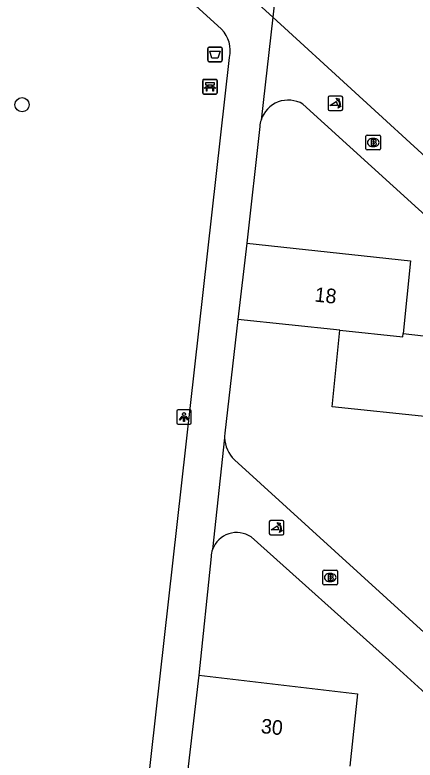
# Model space of a CAD drawing. Extents: x 162026 to 163499, y 387297 to 388169.
# Drawn here: x 162622.7 to 162650.2, y 387877.4 to 387928.6 of the extents above; entities that cross this region are included whole.
import ezdxf

# ---------------------------------------------------------------- set-up
doc = ezdxf.new("R2010")
doc.units = 0
for name, color, linetype in [('IMGEO_Afvalbak', 7, 'Continuous'), ('IMGEO_Bank', 7, 'Continuous'), ('IMGEO_Boom', 7, 'Continuous'), ('IMGEO_Brandkraan', 7, 'Continuous'), ('IMGEO_Groenvoorziening', 7, 'Continuous'), ('IMGEO_Lichtpunt', 7, 'Continuous'), ('IMGEO_Pand', 7, 'Continuous'), ('IMGEO_Pand_nummerreeks', 7, 'Continuous'), ('IMGEO_Poller', 7, 'Continuous'), ('IMGEO_Voetpad_open', 7, 'Continuous')]:
    doc.layers.add(name, color=color, linetype=linetype)

msp = doc.modelspace()

# ---------------------------------------------------------------- linework, layer by layer
at = {"layer": 'IMGEO_Afvalbak'}
for p, q in [((162635.935, 387925.484), (162635.935, 387926.284)), ((162635.935, 387926.284), (162635.935, 387925.484)), ((162636.035, 387926.384), (162636.825, 387926.384)), ((162636.825, 387926.384), (162636.035, 387926.384)), ((162636.925, 387926.284), (162636.925, 387925.484)), ((162636.925, 387925.484), (162636.925, 387926.284)), ((162636.825, 387925.384), (162636.035, 387925.384)), ((162636.035, 387925.384), (162636.825, 387925.384))]:
    msp.add_line(p, q, dxfattribs=at)
msp.add_lwpolyline([(162636.078, 387926.098), (162636.782, 387926.098), (162636.633, 387925.628), (162636.227, 387925.628), (162636.078, 387926.098)], dxfattribs=at)
for centre, start, end in [((162636.035, 387926.284), 90, 180), ((162636.035, 387926.284), 90, 180), ((162636.825, 387926.284), 0, 90), ((162636.825, 387926.284), 360, 90), ((162636.035, 387925.484), 180, 270), ((162636.035, 387925.484), 180, 270), ((162636.825, 387925.484), 270, 0), ((162636.825, 387925.484), 270, 0)]:
    msp.add_arc(centre, 0.1, start, end, dxfattribs=at)
at = {"layer": 'IMGEO_Bank'}
for p, q in [((162635.588, 387923.242), (162635.588, 387924.083)), ((162635.588, 387924.083), (162635.588, 387923.242)), ((162635.663, 387924.167), (162636.504, 387924.167)), ((162636.504, 387924.167), (162635.663, 387924.167)), ((162635.897, 387923.673), (162635.897, 387923.779)), ((162635.941, 387923.779), (162635.941, 387923.673)), ((162636.229, 387923.785), (162635.947, 387923.785)), ((162636.235, 387923.673), (162636.235, 387923.779)), ((162636.279, 387923.779), (162636.279, 387923.673)), ((162636.588, 387924.092), (162636.588, 387923.251)), ((162636.588, 387923.251), (162636.588, 387924.092)), ((162636.285, 387923.565), (162635.892, 387923.565)), ((162635.947, 387923.667), (162636.229, 387923.667)), ((162636.513, 387923.167), (162635.672, 387923.167)), ((162635.672, 387923.167), (162636.513, 387923.167))]:
    msp.add_line(p, q, dxfattribs=at)
for points in [[(162635.891, 387923.785), (162635.805, 387923.785), (162635.805, 387923.946), (162636.368, 387923.946), (162636.368, 387923.785), (162636.285, 387923.785)], [(162635.835, 387923.565), (162635.693, 387923.565), (162635.805, 387923.667), (162635.891, 387923.667)], [(162635.885, 387923.558), (162635.885, 387923.351), (162635.842, 387923.351), (162635.842, 387923.558)], [(162636.285, 387923.667), (162636.368, 387923.667), (162636.48, 387923.565), (162636.341, 387923.565)], [(162636.335, 387923.558), (162636.335, 387923.351), (162636.291, 387923.351), (162636.291, 387923.558)]]:
    msp.add_lwpolyline(points, dxfattribs=at)
for centre, radius, start, end in [((162635.666, 387924.089), 0.0779, 92.4484, 184.2845), ((162635.666, 387924.089), 0.0779, 92.4484, 184.2845), ((162635.89, 387923.778), 0.00671, 2.8957, 87.1043), ((162635.947, 387923.778), 0.00671, 92.8957, 177.1043), ((162636.229, 387923.778), 0.00671, 2.8957, 87.1043), ((162636.286, 387923.778), 0.00671, 92.8957, 177.1043), ((162636.51, 387924.089), 0.0779, 2.4484, 94.2845), ((162636.51, 387924.089), 0.0779, 2.4484, 94.2845), ((162635.666, 387923.245), 0.0779, 182.4484, 274.2845), ((162635.666, 387923.245), 0.0779, 182.4484, 274.2845), ((162635.835, 387923.558), 0.00671, 2.8957, 87.1043), ((162635.892, 387923.558), 0.00671, 92.8957, 177.1043), ((162635.89, 387923.674), 0.00671, 272.8957, 357.1043), ((162635.947, 387923.674), 0.00671, 182.8957, 267.1043), ((162636.229, 387923.674), 0.00671, 272.8957, 357.1043), ((162636.286, 387923.674), 0.00671, 182.8957, 267.1043), ((162636.284, 387923.558), 0.00671, 2.8957, 87.1043), ((162636.341, 387923.558), 0.00671, 92.8957, 177.1043), ((162636.51, 387923.245), 0.0779, 272.4484, 4.2845), ((162636.51, 387923.245), 0.0779, 272.4484, 4.2845)]:
    msp.add_arc(centre, radius, start, end, dxfattribs=at)
at = {"layer": 'IMGEO_Boom'}
msp.add_circle((162623.193, 387922.432), 0.489, dxfattribs=at)
at = {"layer": 'IMGEO_Brandkraan'}
for p, q in [((162646.794, 387919.413), (162646.794, 387920.265)), ((162646.869, 387920.339), (162647.721, 387920.339)), ((162647.795, 387920.265), (162647.795, 387919.413)), ((162647.282, 387920.119), (162647.307, 387920.119)), ((162647.721, 387919.339), (162646.869, 387919.339)), ((162647.305, 387919.559), (162647.28, 387919.559)), ((162643.917, 387890.476), (162644.769, 387890.476)), ((162643.842, 387889.55), (162643.842, 387890.402)), ((162644.33, 387890.256), (162644.355, 387890.256)), ((162644.843, 387890.402), (162644.843, 387889.55)), ((162644.769, 387889.476), (162643.917, 387889.476)), ((162644.353, 387889.696), (162644.328, 387889.696))]:
    msp.add_line(p, q, dxfattribs=at)
for points in [[(162646.794, 387919.413), (162646.794, 387920.265)], [(162646.869, 387920.339), (162647.721, 387920.339)], [(162647.795, 387920.265), (162647.795, 387919.413)], [(162647.142, 387920.039), (162647.142, 387919.639), (162647.355, 387919.639)], [(162647.373, 387920.039), (162647.142, 387920.039)], [(162647.321, 387919.958), (162647.267, 387919.958), (162647.267, 387919.882)], [(162647.267, 387919.882), (162647.32, 387919.882)], [(162647.329, 387919.806), (162647.267, 387919.806), (162647.267, 387919.725)], [(162647.267, 387919.725), (162647.329, 387919.725)], [(162647.721, 387919.339), (162646.869, 387919.339)], [(162643.917, 387890.476), (162644.769, 387890.476)], [(162643.842, 387889.55), (162643.842, 387890.402)], [(162644.19, 387890.176), (162644.19, 387889.776), (162644.403, 387889.776)], [(162644.421, 387890.176), (162644.19, 387890.176)], [(162644.369, 387890.095), (162644.315, 387890.095), (162644.315, 387890.019)], [(162644.315, 387890.019), (162644.368, 387890.019)], [(162644.843, 387890.402), (162644.843, 387889.55)], [(162644.769, 387889.476), (162643.917, 387889.476)], [(162644.377, 387889.943), (162644.315, 387889.943), (162644.315, 387889.862)], [(162644.315, 387889.862), (162644.377, 387889.862)]]:
    msp.add_lwpolyline(points, dxfattribs=at)
for centre, radius, start, end in [((162646.871, 387920.263), 0.0765, 91.552, 178.448), ((162646.871, 387920.263), 0.0765, 91.552, 178.448), ((162647.719, 387920.263), 0.0765, 1.552, 88.448), ((162647.719, 387920.263), 0.0765, 1.552, 88.448), ((162647.322, 387919.92), 0.0379, 267.8285, 90.9355), ((162647.33, 387919.765), 0.0404, 269.8759, 90.5077), ((162647.361, 387919.89), 0.251, 268.6676, 293.5347), ((162647.377, 387919.894), 0.145, 59.4692, 91.5367), ((162647.402, 387919.941), 0.0922, 285.5137, 58.1501), ((162647.407, 387919.749), 0.105, 301.3115, 78.989), ((162646.871, 387919.415), 0.0765, 181.552, 268.448), ((162646.871, 387919.415), 0.0765, 181.552, 268.448), ((162647.719, 387919.415), 0.0765, 271.552, 358.448), ((162647.719, 387919.415), 0.0765, 271.552, 358.448), ((162643.919, 387890.4), 0.0765, 91.552, 178.448), ((162643.919, 387890.4), 0.0765, 91.552, 178.448), ((162644.767, 387890.4), 0.0765, 1.552, 88.448), ((162644.767, 387890.4), 0.0765, 1.552, 88.448), ((162644.37, 387890.057), 0.0379, 267.8285, 90.9355), ((162644.425, 387890.031), 0.145, 59.4692, 91.5367), ((162644.45, 387890.078), 0.0922, 285.5137, 58.1501), ((162644.455, 387889.886), 0.105, 301.3115, 78.989), ((162643.919, 387889.552), 0.0765, 181.552, 268.448), ((162643.919, 387889.552), 0.0765, 181.552, 268.448), ((162644.378, 387889.902), 0.0404, 269.8759, 90.5077), ((162644.409, 387890.027), 0.251, 268.6676, 293.5347), ((162644.767, 387889.552), 0.0765, 271.552, 358.448), ((162644.767, 387889.552), 0.0765, 271.552, 358.448)]:
    msp.add_arc(centre, radius, start, end, dxfattribs=at)
for centre, major_axis, ratio, start_param, end_param in [((162647.281, 387919.839), (-0.387, 0.002), 0.722429, 4.712389, 7.853982), ((162647.306, 387919.839), (-0.39, 0.002), 0.717154, 1.570796, 4.712389), ((162644.329, 387889.976), (-0.387, 0.002), 0.722429, 4.712389, 7.853982), ((162644.354, 387889.976), (-0.39, 0.002), 0.717154, 1.570796, 4.712389)]:
    msp.add_ellipse(centre, major_axis=major_axis, ratio=ratio, start_param=start_param, end_param=end_param, dxfattribs=at)
at = {"layer": 'IMGEO_Groenvoorziening'}
msp.add_lwpolyline([(162641.235, 387935.972), (162640.412, 387928.431)], dxfattribs=at)
at = {"layer": 'IMGEO_Lichtpunt'}
for p, q in [((162633.807, 387901.395), (162633.807, 387900.588)), ((162633.807, 387901.395), (162633.807, 387900.588)), ((162634.709, 387901.49), (162633.901, 387901.49)), ((162634.709, 387901.49), (162633.901, 387901.49)), ((162634.803, 387900.588), (162634.803, 387901.395)), ((162634.803, 387900.588), (162634.803, 387901.395)), ((162633.901, 387900.494), (162634.709, 387900.494)), ((162633.901, 387900.494), (162634.709, 387900.494))]:
    msp.add_line(p, q, dxfattribs=at)
for points in [[(162634.181, 387901.059), (162634.22, 387901.031), (162634.032, 387900.769), (162633.994, 387900.796), (162634.181, 387901.059)], [(162634.283, 387901.011), (162634.33, 387901.011), (162634.33, 387900.689), (162634.283, 387900.689), (162634.283, 387901.011)], [(162634.393, 387901.031), (162634.431, 387901.058), (162634.618, 387900.796), (162634.579, 387900.768), (162634.393, 387901.031)]]:
    msp.add_lwpolyline(points, dxfattribs=at)
msp.add_circle((162634.306, 387901.193), 0.0994, dxfattribs=at)
for centre, start, end in [((162633.901, 387901.395), 90, 180), ((162633.901, 387901.395), 90, 180), ((162634.709, 387901.395), 0, 90), ((162634.709, 387901.395), 0, 90), ((162633.901, 387900.588), 180, 270), ((162633.901, 387900.588), 180, 270), ((162634.709, 387900.588), 270, 0), ((162634.709, 387900.588), 270, 360)]:
    msp.add_arc(centre, 0.0946, start, end, dxfattribs=at)
at = {"layer": 'IMGEO_Pand'}
for points in [[(162638.616, 387912.922), (162637.999, 387907.683)], [(162638.616, 387912.922), (162649.857, 387911.725), (162649.345, 387906.733)], [(162645.011, 387906.96), (162637.999, 387907.683)], [(162651.035, 387901.012), (162644.47, 387901.685), (162645.011, 387906.96)], [(162645.011, 387906.96), (162649.321, 387906.501), (162649.345, 387906.733)], [(162649.345, 387906.733), (162655.942, 387905.972), (162655.487, 387901.146)], [(162635.318, 387883.265), (162634.703, 387877.991), (162634.27, 387874.245)], [(162635.318, 387883.265), (162646.208, 387881.981), (162645.683, 387877.021)]]:
    msp.add_lwpolyline(points, dxfattribs=at)
at = {"layer": 'IMGEO_Poller'}
for p, q in [((162644.199, 387922.927), (162644.199, 387922.12)), ((162644.199, 387922.927), (162644.199, 387922.12)), ((162645.101, 387923.022), (162644.293, 387923.022)), ((162645.101, 387923.022), (162644.293, 387923.022)), ((162645.195, 387922.12), (162645.195, 387922.927)), ((162645.195, 387922.12), (162645.195, 387922.927)), ((162644.293, 387922.025), (162645.101, 387922.025)), ((162644.293, 387922.025), (162645.101, 387922.025)), ((162640.159, 387893.798), (162640.159, 387892.991)), ((162640.159, 387893.798), (162640.159, 387892.991)), ((162641.061, 387893.893), (162640.253, 387893.893)), ((162641.061, 387893.893), (162640.253, 387893.893)), ((162641.155, 387892.991), (162641.155, 387893.798)), ((162641.155, 387892.991), (162641.155, 387893.798)), ((162640.253, 387892.896), (162641.061, 387892.896)), ((162640.253, 387892.896), (162641.061, 387892.896))]:
    msp.add_line(p, q, dxfattribs=at)
for points in [[(162644.878, 387922.751), (162644.866, 387922.678), (162644.741, 387922.883)], [(162644.741, 387922.883), (162644.972, 387922.817), (162644.901, 387922.785)], [(162644.834, 387922.378), (162644.321, 387922.378), (162644.751, 387922.653)], [(162644.894, 387922.206), (162644.96, 387922.437), (162644.99, 387922.369)], [(162645.026, 387922.342), (162645.098, 387922.331), (162644.894, 387922.206)], [(162640.838, 387893.622), (162640.826, 387893.549), (162640.701, 387893.754)], [(162640.701, 387893.754), (162640.932, 387893.688), (162640.861, 387893.656)], [(162640.794, 387893.249), (162640.281, 387893.249), (162640.711, 387893.524)], [(162640.854, 387893.077), (162640.92, 387893.308), (162640.95, 387893.24)], [(162640.986, 387893.213), (162641.058, 387893.202), (162640.854, 387893.077)]]:
    msp.add_lwpolyline(points, dxfattribs=at)
for centre, radius, start, end in [((162644.293, 387922.927), 0.0946, 90, 180), ((162644.293, 387922.927), 0.0946, 90, 180), ((162644.52, 387922.438), 0.476, 351.7527, 41.1691), ((162644.52, 387922.438), 0.516, 349.3569, 42.2912), ((162645.101, 387922.927), 0.0946, 0, 90), ((162645.101, 387922.927), 0.0946, 0, 90), ((162644.506, 387922.428), 0.332, 351.3247, 42.4854), ((162644.293, 387922.12), 0.0946, 180, 270), ((162644.293, 387922.12), 0.0946, 180, 270), ((162645.101, 387922.12), 0.0946, 270, 0), ((162645.101, 387922.12), 0.0946, 270, 0), ((162640.253, 387893.798), 0.0946, 90, 180), ((162640.253, 387893.798), 0.0946, 90, 180), ((162640.48, 387893.309), 0.476, 351.7527, 41.1691), ((162640.48, 387893.309), 0.516, 349.3569, 42.2912), ((162641.061, 387893.798), 0.0946, 0, 90), ((162641.061, 387893.798), 0.0946, 0, 90), ((162640.466, 387893.299), 0.332, 351.3247, 42.4854), ((162640.253, 387892.991), 0.0946, 180, 270), ((162640.253, 387892.991), 0.0946, 180, 270), ((162641.061, 387892.991), 0.0946, 270, 0), ((162641.061, 387892.991), 0.0946, 270, 0)]:
    msp.add_arc(centre, radius, start, end, dxfattribs=at)
at = {"layer": 'IMGEO_Voetpad_open'}
for points in [[(162637.003, 387931.549), (162640.412, 387928.431)], [(162636.882, 387927.611), (162635.103, 387929.245)], [(162640.412, 387928.431), (162639.594, 387921.381)], [(162640.412, 387928.431), (162651.712, 387918.093), (162679.185, 387893.23)], [(162622.838, 387795.406), (162637.418, 387925.681)], [(162642.465, 387922.472), (162681.637, 387886.878)], [(162639.508, 387920.943), (162638.616, 387912.922)], [(162637.999, 387907.683), (162637.107, 387899.888)], [(162637.096, 387899.568), (162636.266, 387891.894)], [(162637.767, 387898.053), (162675.754, 387863.457)], [(162638.914, 387892.764), (162648.355, 387884.31), (162678.309, 387857.067)], [(162636.166, 387891.411), (162635.318, 387883.265)]]:
    msp.add_lwpolyline(points, dxfattribs=at)
for centre, radius, start, end in [((162635.459, 387926.176), 2.021, 345.8088, 45.2333), ((162641.462, 387920.788), 1.96, 59.2341, 162.3801), ((162641.555, 387920.769), 2.054, 162.6539, 175.1291), ((162639.429, 387899.648), 2.334, 174.0983, 181.9641), ((162639.322, 387899.648), 2.227, 182.0534, 225.7241), ((162637.928, 387891.299), 1.765, 56.0598, 160.316), ((162637.923, 387891.299), 1.761, 160.2514, 176.3541)]:
    msp.add_arc(centre, radius, start, end, dxfattribs=at)

# ---------------------------------------------------------------- texts
at = {"layer": 'IMGEO_Pand_nummerreeks'}
for s, rotation, p in [('18', 354.1424, (162643.238, 387908.922)), ('30', 353.9684, (162639.552, 387879.302))]:
    msp.add_text(s, height=1, rotation=rotation, dxfattribs=at).set_placement(p)

doc.saveas('drawing.dxf')
